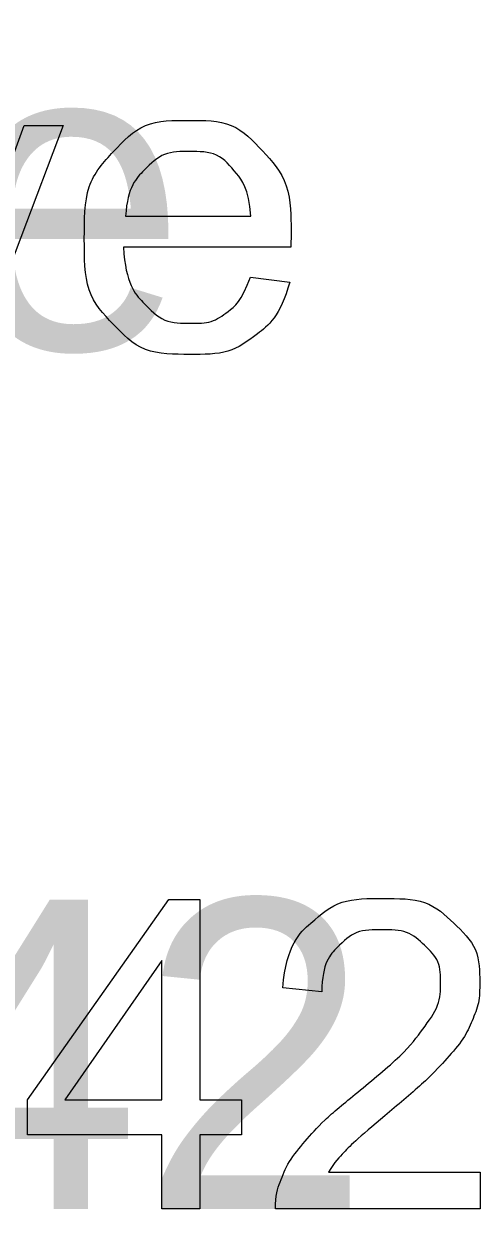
# Model space of a CAD drawing. Extents: x 700746 to 706058, y 6570320 to 6580460.
# Drawn here: x 704672.44 to 704680.84, y 6575999.88 to 6576021.81 of the extents above; entities that cross this region are included whole.
import ezdxf

# ---------------------------------------------------------------- set-up
doc = ezdxf.new("R2010")
doc.units = 0
doc.layers.add('kataster', color=7, linetype='Continuous')
doc.layers.add('Kataster tekst', color=7, linetype='Continuous')

msp = doc.modelspace()

# ---------------------------------------------------------------- linework, layer by layer
at = {"layer": 'kataster'}
for points in [[(704671.529, 6576017.415), (704672.446, 6576019.936), (704673.165, 6576019.936), (704671.603, 6576015.805), (704670.945, 6576015.805)], [(704674.316, 6576018.264), (704676.623, 6576018.264)], [(704677.358, 6576017.69), (704674.277, 6576017.69)], [(704676.615, 6576017.138), (704677.338, 6576017.047)], [(704674.984, 6575999.961), (704674.984, 6576001.326), (704672.512, 6576001.326), (704672.512, 6576001.969), (704675.11, 6576005.661), (704675.683, 6576005.661), (704675.683, 6576001.969), (704676.452, 6576001.969), (704676.452, 6576001.326), (704675.683, 6576001.326), (704675.683, 6575999.961), (704674.984, 6575999.961)], [(704674.984, 6576001.969), (704674.984, 6576004.542), (704673.2, 6576001.969), (704674.984, 6576001.969)], [(704677.929, 6576003.963), (704677.208, 6576004.036)], [(704680.844, 6576000.635), (704680.844, 6575999.961), (704677.078, 6575999.961)], [(704678.051, 6576000.635), (704680.844, 6576000.635)]]:
    msp.add_lwpolyline(points, dxfattribs=at)
for points in [[(704677.338, 6576017.047), (704677.167, 6576016.413), (704676.705, 6576016.063), (704676.242, 6576015.713), (704675.523, 6576015.713), (704674.617, 6576015.713), (704674.086, 6576016.271), (704673.556, 6576016.829), (704673.556, 6576017.836), (704673.556, 6576018.877), (704674.092, 6576019.452), (704674.629, 6576020.028), (704675.484, 6576020.028), (704676.312, 6576020.028), (704676.837, 6576019.464), (704677.362, 6576018.9), (704677.362, 6576017.877), (704677.362, 6576017.815), (704677.358, 6576017.69)], [(704676.623, 6576018.264), (704676.576, 6576018.787), (704676.358, 6576019.048), (704676.024, 6576019.454), (704675.491, 6576019.454), (704675.009, 6576019.454), (704674.68, 6576019.13), (704674.351, 6576018.806), (704674.316, 6576018.264)], [(704674.277, 6576017.69), (704674.316, 6576017.01), (704674.662, 6576016.648), (704675.008, 6576016.287), (704675.526, 6576016.287), (704675.911, 6576016.287), (704676.183, 6576016.49), (704676.456, 6576016.693), (704676.615, 6576017.138)], [(704677.208, 6576004.036), (704677.282, 6576004.84), (704677.764, 6576005.262), (704678.246, 6576005.683), (704679.059, 6576005.683), (704679.879, 6576005.683), (704680.358, 6576005.228), (704680.836, 6576004.774), (704680.836, 6576004.102), (704680.836, 6576003.76), (704680.696, 6576003.429), (704680.556, 6576003.099), (704680.232, 6576002.734), (704679.908, 6576002.369), (704679.155, 6576001.731), (704678.525, 6576001.202), (704678.346, 6576001.014), (704678.167, 6576000.825), (704678.051, 6576000.635)], [(704677.078, 6575999.961), (704677.07, 6576000.214), (704677.16, 6576000.448), (704677.303, 6576000.833), (704677.621, 6576001.206), (704677.938, 6576001.579), (704678.536, 6576002.068), (704679.464, 6576002.831), (704679.789, 6576003.276), (704680.115, 6576003.721), (704680.115, 6576004.118), (704680.115, 6576004.534), (704679.818, 6576004.82), (704679.521, 6576005.105), (704679.043, 6576005.105), (704678.539, 6576005.105), (704678.236, 6576004.802), (704677.933, 6576004.499), (704677.929, 6576003.963)]]:
    msp.add_open_spline(points, degree=3, dxfattribs=at)

# ---------------------------------------------------------------- texts
at = {"layer": 'Kataster tekst'}
for s, p in [('Uus-Pannjärve ', (704625.028, 6576015.805)), ('22901:001:0142', (704623.718, 6575999.961))]:
    msp.add_text(s, height=5.7, dxfattribs=at).set_placement(p)

doc.saveas('drawing.dxf')
